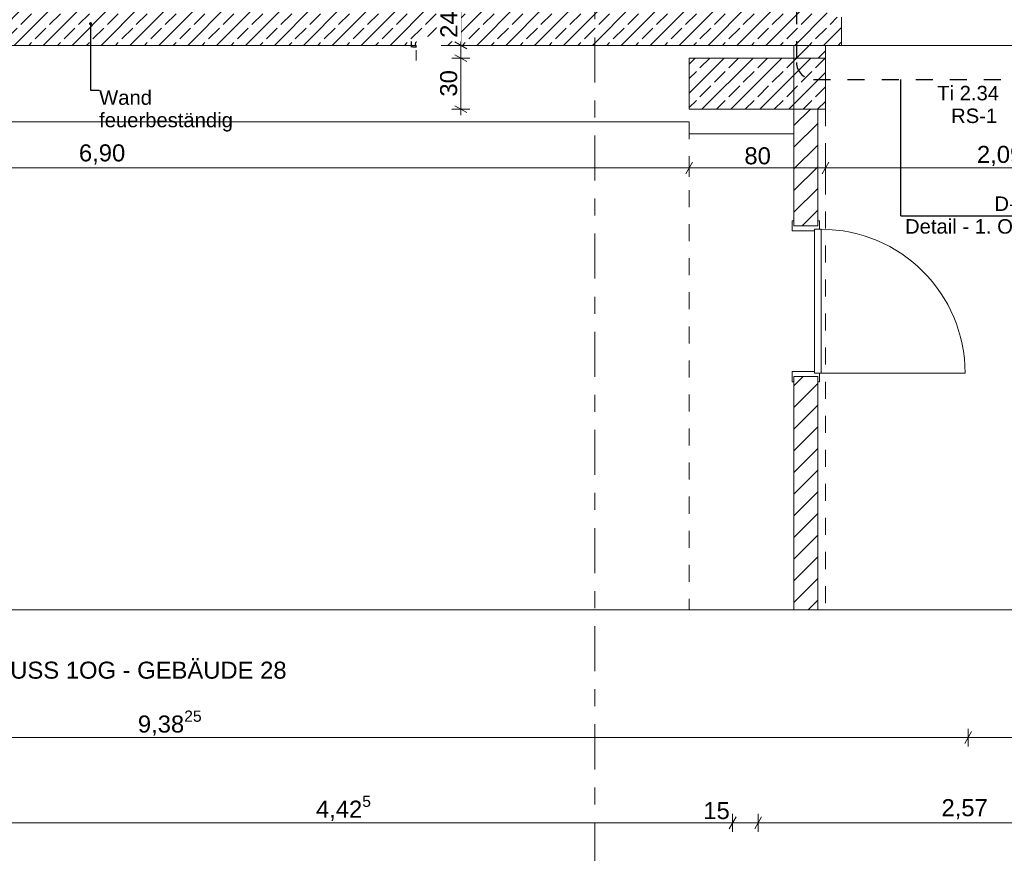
# Model space of a CAD drawing. Header units: metres. Extents: x -4 to 100, y -11 to 17.
# Tile 502 of 656: x 47.55 to 53.33, y -4.74 to 0.16. Entities that reach past the tile are written whole.
import ezdxf

# ---------------------------------------------------------------- set-up
doc = ezdxf.new("R2010")
doc.units = ezdxf.units.M
doc.header["$MEASUREMENT"] = 0
for name, pattern in [('+Baulinie', [0.37, 0.2, -0.05, 0.01, -0.05, 0.01, -0.05]), ('Punktlinie eng', [0.0375, 0.0125, -0.025]), ('Strichlinie doppelt', [0.546806, 0.264583, -0.105833, 0.070556, -0.105833]), ('Strichlinie eng', [0.115, 0.075, -0.04]), ('Untersicht', [0.1, 0.075, -0.025]), ('Wipeout_Contour', [1, 0, -1])]:
    doc.linetypes.add(name, pattern=pattern)
for name, color, linetype in [('152 - Bemaßung_ Beschriftung.Ausbau', 7, 'Continuous'), ('208 - Marker.Detail', 7, 'Continuous'), ('301 - Elemente.Linie', 7, 'Continuous'), ('451 - Universal.Achsen Raster', 7, 'Continuous'), ('603 - Struktur.Bodenplatte_ Decke Roh', 7, 'Continuous'), ('605 - Struktur.Wand Innen', 7, 'Continuous'), ('607 - Struktur.Stütze', 7, 'Continuous')]:
    doc.layers.add(name, color=color, linetype=linetype)
doc.styles.add('ERSTELLTER_STIL_2', font='txt')
doc.dimstyles.new('ERSTELLTER_STIL__3', dxfattribs={"dimtxt": 0.1, "dimasz": 0.0532, "dimexe": 0.18, "dimexo": 0.0625, "dimgap": 0, "dimtad": 1, "dimzin": 0, "dimdsep": 46, "dimtxsty": 'ERSTELLTER_STIL_2', "dimblk": 'ARROWHEAD_2', "dimblk1": 'ARROWHEAD_2', "dimblk2": 'ARROWHEAD_2', "dimcen": 0.09, "dimse1": 1, "dimse2": 1, "dimclrd": 7, "dimclre": 7, "dimclrt": 7, "dimazin": 0, "dimtfac": 1, "dimtdec": 4, "dimtmove": 0, "dimatfit": 3, "dimfxl": 1, "dimtolj": 1, "dimtzin": 0, "dimarcsym": 0})
doc.dimstyles.new('ERSTELLTER_STIL__4', dxfattribs={"dimtxt": 0.1, "dimasz": 0.0532, "dimexe": 0.18, "dimexo": 0.0625, "dimgap": 0, "dimtad": 1, "dimzin": 0, "dimdsep": 46, "dimtxsty": 'ERSTELLTER_STIL_2', "dimblk": 'ARROWHEAD_2', "dimblk1": 'ARROWHEAD_2', "dimblk2": 'ARROWHEAD_2', "dimcen": 0.09, "dimse1": 1, "dimse2": 1, "dimclrd": 7, "dimclre": 7, "dimclrt": 7, "dimazin": 0, "dimtfac": 1, "dimtdec": 4, "dimtmove": 2, "dimatfit": 3, "dimfxl": 1, "dimtolj": 1, "dimtzin": 0, "dimarcsym": 0})
doc.dimstyles.new('ERSTELLTER_STIL__5', dxfattribs={"dimtxt": 0.1, "dimasz": 0.0532, "dimexe": 0.18, "dimexo": 0.0625, "dimgap": 0, "dimtad": 1, "dimtih": 1, "dimtoh": 1, "dimzin": 0, "dimdsep": 46, "dimtxsty": 'ERSTELLTER_STIL_2', "dimblk": 'ARROWHEAD_2', "dimblk1": 'ARROWHEAD_2', "dimblk2": 'ARROWHEAD_2', "dimcen": 0.09, "dimse1": 1, "dimse2": 1, "dimclrd": 7, "dimclre": 7, "dimclrt": 7, "dimazin": 0, "dimtfac": 1, "dimtdec": 4, "dimtmove": 0, "dimatfit": 3, "dimfxl": 1, "dimtolj": 1, "dimtzin": 0, "dimarcsym": 0})
doc.dimstyles.new('ERSTELLTER_STIL__6', dxfattribs={"dimtxt": 0.1, "dimasz": 0.0532, "dimexe": 0.18, "dimexo": 0.0625, "dimgap": 0, "dimtad": 1, "dimtih": 1, "dimtoh": 1, "dimzin": 0, "dimdsep": 46, "dimtxsty": 'ERSTELLTER_STIL_2', "dimblk": 'ARROWHEAD_2', "dimblk1": 'ARROWHEAD_2', "dimblk2": 'ARROWHEAD_2', "dimcen": 0.09, "dimse1": 1, "dimse2": 1, "dimclrd": 7, "dimclre": 7, "dimclrt": 7, "dimazin": 0, "dimtfac": 1, "dimtdec": 4, "dimtmove": 2, "dimatfit": 3, "dimfxl": 1, "dimtolj": 1, "dimtzin": 0, "dimarcsym": 0})
doc.dimstyles.new('ERSTELLTER_STIL__8', dxfattribs={"dimtxt": 0.18, "dimasz": 0.03648, "dimexe": 0.18, "dimexo": 0.0625, "dimgap": 0, "dimtad": 0, "dimtih": 1, "dimtoh": 1, "dimdec": 4, "dimzin": 0, "dimdsep": 46, "dimcen": 0.09, "dimadec": 0, "dimazin": 0, "dimtfac": 1, "dimtdec": 4, "dimtmove": 0, "dimatfit": 3, "dimldrblk": 'ARROWHEAD_11', "dimfxl": 1, "dimtolj": 1, "dimtzin": 0, "dimarcsym": 0})
pattern_1 = [(45, (0, 0), (-0.0848528, 0.0848528), []), (45, (-0.04243, 0.04243), (-0.08485281, 0.08485281), [0.09, -0.03])]
pattern_2 = [(45, (0, 0), (-0.06363961, 0.06363961), [])]

# ---------------------------------------------------------------- blocks, each defined once
blk = doc.blocks.new('ARROWHEAD_11')
at = {"color": 0, "linetype": 'Continuous', "lineweight": 0}
blk.add_line((0, 0), (-1, 0), dxfattribs=at)
at = {"color": 0, "linetype": 'Continuous', "lineweight": 0, "const_width": 0.25, "flags": 128}
blk.add_lwpolyline([(-0.125, 0, 1), (0.125, 0, 1)], format="xyb", close=True, dxfattribs=at)
blk = doc.blocks.new('*D467')
at = {"layer": '152 - Bemaßung_ Beschriftung.Ausbau', "color": 7, "linetype": 'Continuous', "lineweight": 5}
for p, q in [((43.1602, -4.025), (43.1198, -4.095)), ((43.7602, -4.025), (43.7198, -4.095)), ((43.74, -4.1125), (43.74, -4.0075)), ((43.14, -4.06), (43.74, -4.06)), ((43.74, -4.06), (53.1225, -4.06))]:
    blk.add_line(p, q, dxfattribs=at)
at = {"layer": '152 - Bemaßung_ Beschriftung.Ausbau', "color": 7, "lineweight": 5, "insert": (43.3641, -4.04), "char_height": 0.1, "attachment_point": 7, "style": 'ERSTELLTER_STIL_2'}
blk.add_mtext('\\A1;{\\pql;\\fArial|b0|i0|c0|p38;60}', dxfattribs=at)
blk = doc.blocks.new('ARROWHEAD_2')
at = {"color": 0, "linetype": 'Continuous', "lineweight": 0}
for p, q in [((0, 0), (-1, 0)), ((-0.38, -0.66), (0.38, 0.66))]:
    blk.add_line(p, q, dxfattribs=at)
blk = doc.blocks.new('*D468')
at = {"layer": '152 - Bemaßung_ Beschriftung.Ausbau', "color": 7, "linetype": 'Continuous', "lineweight": 5}
for p, q in [((43.7602, -4.025), (43.7198, -4.095)), ((53.1427, -4.025), (53.1023, -4.095)), ((53.1225, -4.1125), (53.1225, -4.0075)), ((43.74, -4.06), (53.1225, -4.06)), ((53.1225, -4.06), (55.15, -4.06))]:
    blk.add_line(p, q, dxfattribs=at)
at = {"layer": '152 - Bemaßung_ Beschriftung.Ausbau', "color": 7, "lineweight": 5, "insert": (48.2481, -4.0594), "char_height": 0.1, "attachment_point": 7, "style": 'ERSTELLTER_STIL_2'}
blk.add_mtext('\\A1;{\\pql;\\fArial|b0|i0|c0|p38;9,38\\fArial|b0|i0|c0|p38;\\A1{\\H.66x;\\S25^  ;}}', dxfattribs=at)
blk = doc.blocks.new('*D469')
at = {"layer": '152 - Bemaßung_ Beschriftung.Ausbau', "color": 7, "linetype": 'Continuous', "lineweight": 5}
for p, q in [((53.1427, -4.025), (53.1023, -4.095)), ((53.1225, -4.06), (55.15, -4.06))]:
    blk.add_line(p, q, dxfattribs=at)
blk = doc.blocks.new('*D470')
at = {"layer": '152 - Bemaßung_ Beschriftung.Ausbau', "color": 7, "linetype": 'Continuous', "lineweight": 5}
for p, q in [((53.1427, -4.025), (53.1023, -4.095)), ((55.1702, -4.025), (55.1298, -4.095)), ((55.15, -4.1125), (55.15, -4.0075)), ((53.1225, -4.06), (55.15, -4.06)), ((55.15, -4.06), (57.55, -4.06))]:
    blk.add_line(p, q, dxfattribs=at)
at = {"layer": '152 - Bemaßung_ Beschriftung.Ausbau', "color": 7, "lineweight": 5, "insert": (53.9531, -4.0594), "char_height": 0.1, "attachment_point": 7, "style": 'ERSTELLTER_STIL_2'}
blk.add_mtext('\\A1;{\\pql;\\fArial|b0|i0|c0|p38;2,02\\fArial|b0|i0|c0|p38;\\A1{\\H.66x;\\S75^  ;}}', dxfattribs=at)
blk = doc.blocks.new('*D507')
at = {"layer": '152 - Bemaßung_ Beschriftung.Ausbau', "color": 7, "linetype": 'Continuous', "lineweight": 5}
for p, q in [((47.315, -4.6125), (47.315, -4.5075)), ((47.1802, -4.525), (47.1398, -4.595)), ((47.16, -4.56), (47.315, -4.56)), ((47.3352, -4.525), (47.2948, -4.595)), ((47.315, -4.56), (51.74, -4.56))]:
    blk.add_line(p, q, dxfattribs=at)
blk = doc.blocks.new('*D508')
at = {"layer": '152 - Bemaßung_ Beschriftung.Ausbau', "color": 7, "linetype": 'Continuous', "lineweight": 5}
for p, q in [((51.74, -4.6125), (51.74, -4.5075)), ((47.3352, -4.525), (47.2948, -4.595)), ((47.315, -4.56), (51.74, -4.56)), ((51.7602, -4.525), (51.7198, -4.595)), ((51.74, -4.56), (51.89, -4.56))]:
    blk.add_line(p, q, dxfattribs=at)
at = {"layer": '152 - Bemaßung_ Beschriftung.Ausbau', "color": 7, "lineweight": 5, "char_height": 0.1, "attachment_point": 7, "style": 'ERSTELLTER_STIL_2'}
for s, insert in [('\\A1;{\\pql;\\fArial|b0|i0|c0|p38;4,42\\fArial|b0|i0|c0|p38;\\A1{\\H.66x;\\S5^  ;}}', (49.2935, -4.5594)), ('\\A1;{\\pql;\\fArial|b0|i0|c0|p38;15}', (51.568, -4.54))]:
    blk.add_mtext(s, dxfattribs=dict(at, insert=insert))
blk = doc.blocks.new('*D509')
at = {"layer": '152 - Bemaßung_ Beschriftung.Ausbau', "color": 7, "linetype": 'Continuous', "lineweight": 5}
for p, q in [((51.89, -4.6125), (51.89, -4.5075)), ((51.7602, -4.525), (51.7198, -4.595)), ((51.74, -4.56), (51.89, -4.56)), ((51.9102, -4.525), (51.8698, -4.595)), ((51.89, -4.56), (54.46, -4.56))]:
    blk.add_line(p, q, dxfattribs=at)
blk = doc.blocks.new('*D510')
at = {"layer": '152 - Bemaßung_ Beschriftung.Ausbau', "color": 7, "linetype": 'Continuous', "lineweight": 5}
for p, q in [((54.46, -4.6125), (54.46, -4.5075)), ((51.9102, -4.525), (51.8698, -4.595)), ((51.89, -4.56), (54.46, -4.56)), ((54.4802, -4.525), (54.4398, -4.595)), ((54.46, -4.56), (54.6, -4.56))]:
    blk.add_line(p, q, dxfattribs=at)
at = {"layer": '152 - Bemaßung_ Beschriftung.Ausbau', "color": 7, "lineweight": 5, "char_height": 0.1, "attachment_point": 7, "style": 'ERSTELLTER_STIL_2'}
for s, insert in [('\\A1;{\\pql;\\fArial|b0|i0|c0|p38;2,57}', (52.9661, -4.54)), ('\\A1;{\\pql;\\fArial|b0|i0|c0|p38;14}', (54.288, -4.54))]:
    blk.add_mtext(s, dxfattribs=dict(at, insert=insert))
blk = doc.blocks.new('*D547')
at = {"layer": '152 - Bemaßung_ Beschriftung.Ausbau', "color": 7, "linetype": 'Continuous', "lineweight": 5}
for p, q in [((47.2002, -5.025), (47.1598, -5.095)), ((47.5002, -5.025), (47.4598, -5.095)), ((47.48, -5.1125), (47.48, -5.0075)), ((47.18, -5.06), (47.48, -5.06)), ((47.48, -5.06), (50.78, -5.06))]:
    blk.add_line(p, q, dxfattribs=at)
at = {"layer": '152 - Bemaßung_ Beschriftung.Ausbau', "color": 7, "lineweight": 5, "insert": (47.2541, -5.04), "char_height": 0.1, "attachment_point": 7, "style": 'ERSTELLTER_STIL_2'}
blk.add_mtext('\\A1;{\\pql;\\fArial|b0|i0|c0|p38;30}', dxfattribs=at)
blk = doc.blocks.new('*D548')
at = {"layer": '152 - Bemaßung_ Beschriftung.Ausbau', "color": 7, "linetype": 'Continuous', "lineweight": 5}
for p, q in [((47.5002, -5.025), (47.4598, -5.095)), ((50.8002, -5.025), (50.7598, -5.095)), ((50.78, -5.1125), (50.78, -5.0075)), ((47.48, -5.06), (50.78, -5.06)), ((50.78, -5.06), (51.08, -5.06))]:
    blk.add_line(p, q, dxfattribs=at)
at = {"layer": '152 - Bemaßung_ Beschriftung.Ausbau', "color": 7, "lineweight": 5, "insert": (48.997, -5.04), "char_height": 0.1, "attachment_point": 7, "style": 'ERSTELLTER_STIL_2'}
blk.add_mtext('\\A1;{\\pql;\\fArial|b0|i0|c0|p38;3,30}', dxfattribs=at)
blk = doc.blocks.new('*D549')
at = {"layer": '152 - Bemaßung_ Beschriftung.Ausbau', "color": 7, "linetype": 'Continuous', "lineweight": 5}
for p, q in [((50.8002, -5.025), (50.7598, -5.095)), ((51.1002, -5.025), (51.0598, -5.095)), ((51.08, -5.1125), (51.08, -5.0075)), ((50.78, -5.06), (51.08, -5.06)), ((51.08, -5.06), (51.81, -5.06))]:
    blk.add_line(p, q, dxfattribs=at)
at = {"layer": '152 - Bemaßung_ Beschriftung.Ausbau', "color": 7, "lineweight": 5, "insert": (50.8541, -5.04), "char_height": 0.1, "attachment_point": 7, "style": 'ERSTELLTER_STIL_2'}
blk.add_mtext('\\A1;{\\pql;\\fArial|b0|i0|c0|p38;30}', dxfattribs=at)
blk = doc.blocks.new('*D550')
at = {"layer": '152 - Bemaßung_ Beschriftung.Ausbau', "color": 7, "linetype": 'Continuous', "lineweight": 5}
for p, q in [((51.1002, -5.025), (51.0598, -5.095)), ((51.8302, -5.025), (51.7898, -5.095)), ((51.81, -5.1125), (51.81, -5.0075)), ((51.08, -5.06), (51.81, -5.06)), ((51.81, -5.06), (51.96, -5.06))]:
    blk.add_line(p, q, dxfattribs=at)
at = {"layer": '152 - Bemaßung_ Beschriftung.Ausbau', "color": 7, "lineweight": 5, "char_height": 0.1, "attachment_point": 7, "style": 'ERSTELLTER_STIL_2'}
for s, insert in [('\\A1;{\\pql;\\fArial|b0|i0|c0|p38;73}', (51.3691, -5.04)), ('\\A1;{\\pql;\\fArial|b0|i0|c0|p38;15}', (51.8099, -5.0505))]:
    blk.add_mtext(s, dxfattribs=dict(at, insert=insert))
blk = doc.blocks.new('*D551')
at = {"layer": '152 - Bemaßung_ Beschriftung.Ausbau', "color": 7, "linetype": 'Continuous', "lineweight": 5}
for p, q in [((51.8302, -5.025), (51.7898, -5.095)), ((51.9802, -5.025), (51.9398, -5.095)), ((51.96, -5.1125), (51.96, -5.0075)), ((51.81, -5.06), (51.96, -5.06)), ((51.96, -5.06), (54.38, -5.06))]:
    blk.add_line(p, q, dxfattribs=at)
blk = doc.blocks.new('*D552')
at = {"layer": '152 - Bemaßung_ Beschriftung.Ausbau', "color": 7, "linetype": 'Continuous', "lineweight": 5}
for p, q in [((51.9802, -5.025), (51.9398, -5.095)), ((54.4002, -5.025), (54.3598, -5.095)), ((54.38, -5.1125), (54.38, -5.0075)), ((51.96, -5.06), (54.38, -5.06)), ((54.38, -5.06), (54.68, -5.06))]:
    blk.add_line(p, q, dxfattribs=at)
at = {"layer": '152 - Bemaßung_ Beschriftung.Ausbau', "color": 7, "lineweight": 5, "insert": (53.037, -5.04), "char_height": 0.1, "attachment_point": 7, "style": 'ERSTELLTER_STIL_2'}
blk.add_mtext('\\A1;{\\pql;\\fArial|b0|i0|c0|p38;2,42}', dxfattribs=at)
blk = doc.blocks.new('*D562')
at = {"layer": '152 - Bemaßung_ Beschriftung.Ausbau', "color": 7, "linetype": 'Continuous', "lineweight": 5}
for p, q in [((-0.165, -6.1125), (-0.165, -6.0075)), ((62.425, -6.1125), (62.425, -6.0075)), ((-0.1992, -6.06), (-0.165, -6.06)), ((-0.1448, -6.025), (-0.1852, -6.095)), ((-0.165, -6.06), (62.425, -6.06)), ((62.4048, -6.095), (62.4452, -6.025)), ((62.425, -6.06), (62.4593, -6.06))]:
    blk.add_line(p, q, dxfattribs=at)
at = {"layer": '152 - Bemaßung_ Beschriftung.Ausbau', "color": 7, "lineweight": 5, "insert": (30.959, -6.04), "char_height": 0.1, "attachment_point": 7, "style": 'ERSTELLTER_STIL_2'}
blk.add_mtext('\\A1;{\\pql;\\fArial|b0|i0|c0|p38;62,59}', dxfattribs=at)
blk = doc.blocks.new('*D736')
at = {"layer": '152 - Bemaßung_ Beschriftung.Ausbau', "color": 7, "linetype": 'Continuous', "lineweight": 5}
for p, q in [((50.1438, -0.07), (50.1438, 0.005)), ((50.1088, -0.0498), (50.1788, -0.0902)), ((50.1963, -0.07), (50.0913, -0.07)), ((50.1438, -0.37), (50.1438, -0.07)), ((50.1963, -0.37), (50.0913, -0.37)), ((50.1088, -0.3498), (50.1788, -0.3902)), ((50.1438, -0.4042), (50.1438, -0.37))]:
    blk.add_line(p, q, dxfattribs=at)
at = {"layer": '152 - Bemaßung_ Beschriftung.Ausbau', "color": 7, "lineweight": 5, "insert": (50.1238, -0.2959), "char_height": 0.1, "attachment_point": 7, "rotation": 90, "style": 'ERSTELLTER_STIL_2'}
blk.add_mtext('\\A1;{\\pql;\\fArial|b0|i0|c0|p38;30}', dxfattribs=at)
at = {"color": 254, "linetype": 'Wipeout_Contour', "lineweight": 0, "ltscale": 199.838816}
blk.add_wipeout([(50.0285, -0.1138), (50.0285, 0.0551), (49.8857, 0.0551), (49.8857, -0.1138)], dxfattribs=at).dxf.layer = '152 - Bemaßung_ Beschriftung.Ausbau'
at = {"layer": '152 - Bemaßung_ Beschriftung.Ausbau', "color": 7, "lineweight": 5, "insert": (50.0082, -0.0923), "char_height": 0.1, "attachment_point": 7, "rotation": 90, "style": 'ERSTELLTER_STIL_2'}
blk.add_mtext('\\A1;{\\pql;\\fArial|b0|i0|c0|p38;7\\fArial|b0|i0|c0|p38;\\A1{\\H.66x;\\S5^  ;}}', dxfattribs=at)
blk = doc.blocks.new('*D737')
at = {"layer": '152 - Bemaßung_ Beschriftung.Ausbau', "color": 7, "linetype": 'Continuous', "lineweight": 5}
for p, q in [((50.1963, 0.005), (50.0913, 0.005)), ((50.1088, 0.0252), (50.1788, -0.0152)), ((50.1438, -0.07), (50.1438, 0.005)), ((50.1088, -0.0498), (50.1788, -0.0902))]:
    blk.add_line(p, q, dxfattribs=at)
at = {"color": 254, "linetype": 'Wipeout_Contour', "lineweight": 0, "ltscale": 199.838816}
blk.add_wipeout([(50.0285, -0.1138), (50.0285, 0.0551), (49.8857, 0.0551), (49.8857, -0.1138)], dxfattribs=at).dxf.layer = '152 - Bemaßung_ Beschriftung.Ausbau'
blk = doc.blocks.new('*D738')
at = {"layer": '152 - Bemaßung_ Beschriftung.Ausbau', "color": 7, "linetype": 'Continuous', "lineweight": 5}
for p, q in [((50.1438, 0.245), (50.1438, 2.89)), ((50.1963, 0.245), (50.0913, 0.245)), ((50.1088, 0.2652), (50.1788, 0.2248)), ((50.1438, 0.005), (50.1438, 0.245)), ((50.1963, 0.005), (50.0913, 0.005)), ((50.1088, 0.0252), (50.1788, -0.0152))]:
    blk.add_line(p, q, dxfattribs=at)
at = {"color": 254, "linetype": 'Wipeout_Contour', "lineweight": 0, "ltscale": 199.838816}
blk.add_wipeout([(50.0285, -0.1138), (50.0285, 0.0551), (49.8857, 0.0551), (49.8857, -0.1138)], dxfattribs=at).dxf.layer = '152 - Bemaßung_ Beschriftung.Ausbau'
at = {"color": 254, "linetype": 'Wipeout_Contour', "lineweight": 0, "ltscale": 200.306207}
blk.add_wipeout([(50.1452, 0.0277), (50.1452, 0.2223), (50.0024, 0.2223), (50.0024, 0.0277)], dxfattribs=at).dxf.layer = '152 - Bemaßung_ Beschriftung.Ausbau'
at = {"layer": '152 - Bemaßung_ Beschriftung.Ausbau', "color": 7, "lineweight": 5, "insert": (50.1238, 0.0491), "char_height": 0.1, "attachment_point": 7, "rotation": 90, "style": 'ERSTELLTER_STIL_2'}
blk.add_mtext('\\A1;{\\pql;\\fArial|b0|i0|c0|p38;24}', dxfattribs=at)
blk = doc.blocks.new('*D749')
at = {"layer": '152 - Bemaßung_ Beschriftung.Ausbau', "color": 7, "linetype": 'Continuous', "lineweight": 5}
for p, q in [((43.9102, -5.525), (43.8698, -5.595)), ((44.1502, -5.525), (44.1098, -5.595)), ((44.13, -5.6125), (44.13, -5.5075)), ((43.89, -5.56), (44.13, -5.56)), ((44.13, -5.56), (52.1, -5.56))]:
    blk.add_line(p, q, dxfattribs=at)
at = {"layer": '152 - Bemaßung_ Beschriftung.Ausbau', "color": 7, "lineweight": 5, "insert": (43.9341, -5.54), "char_height": 0.1, "attachment_point": 7, "style": 'ERSTELLTER_STIL_2'}
blk.add_mtext('\\A1;{\\pql;\\fArial|b0|i0|c0|p38;24}', dxfattribs=at)
blk = doc.blocks.new('*D750')
at = {"layer": '152 - Bemaßung_ Beschriftung.Ausbau', "color": 7, "linetype": 'Continuous', "lineweight": 5}
for p, q in [((44.1502, -5.525), (44.1098, -5.595)), ((52.1202, -5.525), (52.0798, -5.595)), ((52.1, -5.6125), (52.1, -5.5075)), ((44.13, -5.56), (52.1, -5.56)), ((52.1, -5.56), (52.285, -5.56))]:
    blk.add_line(p, q, dxfattribs=at)
at = {"layer": '152 - Bemaßung_ Beschriftung.Ausbau', "color": 7, "lineweight": 5, "char_height": 0.1, "attachment_point": 7, "style": 'ERSTELLTER_STIL_2'}
for s, insert in [('\\A1;{\\pql;\\fArial|b0|i0|c0|p38;18\\fArial|b0|i0|c0|p38;\\A1{\\H.66x;\\S5^  ;}}', (52.0931, -5.5521)), ('\\A1;{\\pql;\\fArial|b0|i0|c0|p38;7,97}', (47.982, -5.54))]:
    blk.add_mtext(s, dxfattribs=dict(at, insert=insert))
blk = doc.blocks.new('*D751')
at = {"layer": '152 - Bemaßung_ Beschriftung.Ausbau', "color": 7, "linetype": 'Continuous', "lineweight": 5}
for p, q in [((52.1202, -5.525), (52.0798, -5.595)), ((52.3052, -5.525), (52.2648, -5.595)), ((52.285, -5.6125), (52.285, -5.5075)), ((52.1, -5.56), (52.285, -5.56)), ((52.285, -5.56), (54.87, -5.56))]:
    blk.add_line(p, q, dxfattribs=at)
blk = doc.blocks.new('*D752')
at = {"layer": '152 - Bemaßung_ Beschriftung.Ausbau', "color": 7, "linetype": 'Continuous', "lineweight": 5}
for p, q in [((52.3052, -5.525), (52.2648, -5.595)), ((54.8902, -5.525), (54.8498, -5.595)), ((54.87, -5.6125), (54.87, -5.5075)), ((52.285, -5.56), (54.87, -5.56)), ((54.87, -5.56), (55.11, -5.56))]:
    blk.add_line(p, q, dxfattribs=at)
at = {"layer": '152 - Bemaßung_ Beschriftung.Ausbau', "color": 7, "lineweight": 5, "insert": (53.4194, -5.5594), "char_height": 0.1, "attachment_point": 7, "style": 'ERSTELLTER_STIL_2'}
blk.add_mtext('\\A1;{\\pql;\\fArial|b0|i0|c0|p38;2,58\\fArial|b0|i0|c0|p38;\\A1{\\H.66x;\\S5^  ;}}', dxfattribs=at)
blk = doc.blocks.new('*D760')
at = {"layer": '152 - Bemaßung_ Beschriftung.Ausbau', "color": 7, "linetype": 'Continuous', "lineweight": 5}
for p, q in [((44.6052, -0.68), (44.5648, -0.75)), ((44.585, -0.7675), (44.585, -0.6625)), ((51.5052, -0.68), (51.4648, -0.75)), ((51.485, -0.7675), (51.485, -0.6625)), ((44.585, -0.715), (51.485, -0.715))]:
    blk.add_line(p, q, dxfattribs=at)
at = {"layer": '152 - Bemaßung_ Beschriftung.Ausbau', "color": 7, "lineweight": 5, "insert": (47.902, -0.695), "char_height": 0.1, "attachment_point": 7, "style": 'ERSTELLTER_STIL_2'}
blk.add_mtext('\\A1;{\\pql;\\fArial|b0|i0|c0|p38;6,90}', dxfattribs=at)
blk = doc.blocks.new('*D761')
at = {"layer": '152 - Bemaßung_ Beschriftung.Ausbau', "color": 7, "linetype": 'Continuous', "lineweight": 5}
for p, q in [((51.5052, -0.68), (51.4648, -0.75)), ((51.485, -0.7675), (51.485, -0.6625)), ((52.3052, -0.68), (52.2648, -0.75)), ((52.285, -0.7675), (52.285, -0.6625)), ((51.485, -0.715), (52.285, -0.715))]:
    blk.add_line(p, q, dxfattribs=at)
at = {"layer": '152 - Bemaßung_ Beschriftung.Ausbau', "color": 7, "lineweight": 5, "insert": (51.8091, -0.695), "char_height": 0.1, "attachment_point": 7, "style": 'ERSTELLTER_STIL_2'}
blk.add_mtext('\\A1;{\\pql;\\fArial|b0|i0|c0|p38;80}', dxfattribs=at)
blk = doc.blocks.new('*D762')
at = {"layer": '152 - Bemaßung_ Beschriftung.Ausbau', "color": 7, "linetype": 'Continuous', "lineweight": 5}
for p, q in [((52.3052, -0.68), (52.2648, -0.75)), ((52.285, -0.7675), (52.285, -0.6625)), ((54.4002, -0.68), (54.3598, -0.75)), ((54.38, -0.7675), (54.38, -0.6625)), ((52.285, -0.715), (54.38, -0.715))]:
    blk.add_line(p, q, dxfattribs=at)
at = {"layer": '152 - Bemaßung_ Beschriftung.Ausbau', "color": 7, "lineweight": 5, "insert": (53.1744, -0.7144), "char_height": 0.1, "attachment_point": 7, "style": 'ERSTELLTER_STIL_2'}
blk.add_mtext('\\A1;{\\pql;\\fArial|b0|i0|c0|p38;2,09\\fArial|b0|i0|c0|p38;\\A1{\\H.66x;\\S5^  ;}}', dxfattribs=at)

msp = doc.modelspace()

# ---------------------------------------------------------------- hatches: boundary and pattern name
at = {"layer": '605 - Struktur.Wand Innen', "linetype": 'Continuous', "lineweight": 0, "true_color": 0x000000}
h = msp.add_hatch(dxfattribs=at)
h.set_pattern_fill('Beton__Stahlbeton_0001', color=18, style=0, pattern_type=2)
h.set_pattern_definition(pattern_1)
h.paths.add_polyline_path([(44.14, 0.005), (52.295, 0.005), (52.295, 0.245), (44.14, 0.245)])

# ---------------------------------------------------------------- linework, layer by layer
at = {"layer": '208 - Marker.Detail', "color": 30, "linetype": 'Punktlinie eng', "lineweight": 25, "true_color": 0xff6e00}
msp.add_line((52.215, -0.195), (54.05, -0.195), dxfattribs=at)
at = {"layer": '208 - Marker.Detail', "color": 30, "linetype": 'Continuous', "lineweight": 25, "true_color": 0xff6e00}
for p, q in [((52.7276, -0.9962), (52.7276, -0.195)), ((52.7276, -0.9962), (52.7776, -0.9962)), ((52.7776, -0.9962), (54.0276, -0.9962))]:
    msp.add_line(p, q, dxfattribs=at)
at = {"layer": '301 - Elemente.Linie', "color": 7, "linetype": 'Untersicht', "lineweight": 13}
for p, q in [((52.285, -0.37), (52.285, -3.31)), ((51.485, -0.445), (51.485, -3.31))]:
    msp.add_line(p, q, dxfattribs=at)
at = {"layer": '451 - Universal.Achsen Raster', "color": 160, "linetype": 'Strichlinie doppelt', "lineweight": 9, "true_color": 0x3232ff}
msp.add_line((50.93, -10.585), (50.93, 16.355), dxfattribs=at)
at = {"layer": '603 - Struktur.Bodenplatte_ Decke Roh', "color": 7, "linetype": 'Continuous', "lineweight": 18, "flags": 128}
msp.add_lwpolyline([(43.89, -3.31), (55.11, -3.31), (55.11, 0.005)], dxfattribs=at)
at = {"layer": '603 - Struktur.Bodenplatte_ Decke Roh', "color": 7, "linetype": 'Strichlinie eng', "lineweight": 18, "flags": 128}
msp.add_lwpolyline([(55.11, 0.005), (43.89, 0.005)], dxfattribs=at)
at = {"layer": '605 - Struktur.Wand Innen', "color": 7, "linetype": 'Continuous', "lineweight": 13}
for p, q in [((52.09, -1.085), (52.22, -1.085)), ((52.09, -1.91), (52.22, -1.91))]:
    msp.add_line(p, q, dxfattribs=at)
at = {"layer": '605 - Struktur.Wand Innen', "color": 7, "linetype": 'Continuous', "lineweight": 18, "flags": 128}
for points in [[(52.1, 0.005), (44.14, 0.005)], [(52.1, 0.005), (52.1, -0.445)], [(52.1, -0.07), (52.1, 0.005)], [(52.1, -0.07), (52.1, 0.005)], [(52.1, -0.515), (52.1, -0.37)], [(52.1, -0.445), (52.1, -0.37)], [(44.61, -0.445), (51.485, -0.445)], [(51.485, -0.445), (51.485, -0.515)], [(51.485, -0.515), (52.1, -0.515)]]:
    msp.add_lwpolyline(points, dxfattribs=at)
at = {"layer": '605 - Struktur.Wand Innen', "color": 7, "linetype": 'Continuous', "lineweight": 13, "flags": 128}
msp.add_lwpolyline([(44.14, 0.005), (52.295, 0.005)], dxfattribs=at)

# ---------------------------------------------------------------- texts
at = {"layer": '152 - Bemaßung_ Beschriftung.Ausbau', "color": 7, "linetype": 'Continuous', "lineweight": 9, "insert": (48.0205, -0.2591), "char_height": 0.085, "attachment_point": 1, "line_spacing_factor": 0.930574, "style": 'ERSTELLTER_STIL_2'}
msp.add_mtext('\\A1;{\\pql;\\fArial|b0|i0|c0|p38;Wand\\P\\pql;\\fArial|b0|i0|c0|p38;feuerbeständig}', dxfattribs=at)
at = {"layer": '208 - Marker.Detail', "color": 30, "lineweight": 25, "true_color": 0xff6e00, "char_height": 0.085, "style": 'ERSTELLTER_STIL_2'}
for s, insert, attachment_point in [('\\A1;{\\pql;\\fArial|b0|i0|c0|p38;D-05}', (53.2767, -0.9685), 7), ('\\A1;{\\pql;\\fArial|b0|i0|c0|p38;Detail - 1. OG Tür Ti 2.34}', (52.7521, -1.0156), 1)]:
    msp.add_mtext(s, dxfattribs=dict(at, insert=insert, attachment_point=attachment_point))
at = {"layer": '605 - Struktur.Wand Innen', "color": 1, "lineweight": 9, "char_height": 0.085, "style": 'ERSTELLTER_STIL_2'}
for s, insert, attachment_point in [('\\A1;{\\pqc;\\pt0;\\fArial|b0|i0|c0|p38;Ti 2.34}', (53.1225, -0.319), 8), ('\\A1;{\\pqr;\\pt0;\\fArial|b0|i0|c0|p38;}', (52.9573, -0.3467), 3), ('\\A1;{\\pql;\\pt0;\\fArial|b0|i0|c0|p38;RS-1}', (53.0226, -0.3661), 1)]:
    msp.add_mtext(s, dxfattribs=dict(at, insert=insert, attachment_point=attachment_point))

# ---------------------------------------------------------------- dimensions: what is measured, and where the dimension line sits
at = {"layer": '152 - Bemaßung_ Beschriftung.Ausbau', "color": 7, "linetype": 'Continuous', "lineweight": 5}
for base, p1, p2, picture, middle in [((51.73998, -4.56), (47.31497, 1.79499), (51.73998, 3.24249), '*D508', (49.55846, -4.49)), ((47.31497, -4.56), (47.15998, 1.79499), (47.31497, 1.79499), '*D507', (47.14918, -4.49)), ((47.48, -5.06), (47.18, 0.7), (47.48, 0.7), '*D547', (47.3303, -4.99)), ((50.78, -5.06), (47.48, 0.7), (50.78, 0.7), '*D548', (49.1268, -4.99)), ((51.08, -5.06), (50.78, 0.7), (51.08, 0.7), '*D549', (50.9303, -4.99)), ((51.81, -5.06), (51.08, 0.7), (51.81, 0.7), '*D550', (51.4453, -4.99))]:
    dim = msp.add_linear_dim(base=base, p1=p1, p2=p2, angle=0, dimstyle='ERSTELLTER_STIL__5', dxfattribs=at)
    dim.commit()
    dim.dimension.update_dxf_attribs({"geometry": picture, "text_midpoint": middle, "dimtype": 160})

# ---------------------------------------------------------------- leaders
at = {"layer": '152 - Bemaßung_ Beschriftung.Ausbau', "color": 7, "linetype": 'Continuous', "lineweight": 9, "annotation_type": 0, "has_hookline": 1, "hookline_direction": 0, "text_width": 0.7758}
msp.add_leader([(47.9705, 0.1322), (47.9705, -0.2591), (48.0205, -0.2591)], dimstyle='ERSTELLTER_STIL__8', dxfattribs=at)

# ---------------------------------------------------------------- next in the draw order: wipeouts: each hides what was drawn before it
at = {"color": 254, "linetype": 'Wipeout_Contour', "lineweight": 0, "ltscale": 212.509864}
msp.add_wipeout([(52.38, 0.005), (53.87, 0.005), (53.87, 0.17), (52.38, 0.17)], dxfattribs=at).dxf.layer = '605 - Struktur.Wand Innen'
at = {"color": 254, "linetype": 'Wipeout_Contour', "lineweight": 0, "ltscale": 208.713774}
msp.add_wipeout([(52.1, -0.37), (52.1, -1.055), (52.24, -1.055), (52.24, -0.37)], dxfattribs=at).dxf.layer = '605 - Struktur.Wand Innen'
at = {"color": 254, "linetype": 'Wipeout_Contour', "lineweight": 0, "ltscale": 208.972953}
msp.add_wipeout([(52.1, -3.31), (52.24, -3.31), (52.24, -1.94), (52.1, -1.94)], dxfattribs=at).dxf.layer = '605 - Struktur.Wand Innen'

# ---------------------------------------------------------------- next in the draw order: hatches: boundary and pattern name
at = {"layer": '605 - Struktur.Wand Innen', "linetype": 'Continuous', "lineweight": 0, "true_color": 0x000000}
h = msp.add_hatch(dxfattribs=at)
h.set_pattern_fill('Beton__Stahlbeton_0001', color=18, style=0, pattern_type=2)
h.set_pattern_definition(pattern_1)
h.paths.add_polyline_path([(52.38, 0.17), (52.295, 0.17), (52.295, 0.005), (52.38, 0.005)])
h = msp.add_hatch(dxfattribs=at)
h.set_pattern_fill('MW_Ziegel_0001', color=18, style=0, pattern_type=2)
h.set_pattern_definition(pattern_2)
h.paths.add_polyline_path([(52.1, -0.37), (52.1, -1.055), (52.24, -1.055), (52.24, -0.37)])
h = msp.add_hatch(dxfattribs=at)
h.set_pattern_fill('MW_Ziegel_0001', color=18, style=0, pattern_type=2)
h.set_pattern_definition(pattern_2)
h.paths.add_polyline_path([(52.1, -3.31), (52.24, -3.31), (52.24, -1.94), (52.1, -1.94)])

# ---------------------------------------------------------------- next in the draw order: linework, layer by layer
at = {"layer": '301 - Elemente.Linie', "color": 7, "linetype": '+Baulinie', "lineweight": 9}
msp.add_line((42.73, -3.31), (63.565, -3.31), dxfattribs=at)
at = {"layer": '605 - Struktur.Wand Innen', "color": 1, "linetype": 'Continuous', "lineweight": 13}
for p, q in [((52.38, 0.005), (52.38, 0.17)), ((52.295, 0.005), (52.38, 0.005)), ((53.87, 0.005), (52.38, 0.005))]:
    msp.add_line(p, q, dxfattribs=at)
at = {"layer": '605 - Struktur.Wand Innen', "color": 7, "linetype": 'Continuous', "lineweight": 13}
for p, q in [((52.1, -1.025), (52.09, -1.025)), ((52.09, -1.025), (52.09, -1.085)), ((52.1, -1.055), (52.1, -1.025)), ((52.25, -1.025), (52.24, -1.025)), ((52.24, -1.025), (52.24, -1.055)), ((52.25, -1.075), (52.25, -1.025)), ((52.24, -1.055), (52.1, -1.055)), ((52.22, -1.085), (52.22, -1.075)), ((52.22, -1.075), (52.25, -1.075)), ((52.26, -1.075), (52.22, -1.075)), ((52.22, -1.075), (52.22, -1.92)), ((52.26, -1.92), (52.26, -1.075)), ((52.09, -1.97), (52.09, -1.91)), ((52.24, -1.94), (52.1, -1.94)), ((52.1, -1.94), (52.1, -1.97)), ((52.22, -1.91), (52.22, -1.92)), ((52.22, -1.92), (52.25, -1.92)), ((52.22, -1.92), (52.26, -1.92)), ((52.24, -1.97), (52.24, -1.94)), ((52.25, -1.92), (52.25, -1.97)), ((52.26, -1.92), (53.105, -1.92)), ((52.1, -1.97), (52.09, -1.97)), ((52.25, -1.97), (52.24, -1.97))]:
    msp.add_line(p, q, dxfattribs=at)
at = {"layer": '605 - Struktur.Wand Innen', "color": 7, "linetype": 'Continuous', "lineweight": 18}
for p, q in [((52.1, -1.055), (52.24, -1.055)), ((52.1, -1.055), (52.24, -1.055)), ((52.1, -1.055), (52.24, -1.055)), ((52.1, -1.94), (52.24, -1.94)), ((52.1, -1.94), (52.24, -1.94)), ((52.1, -1.94), (52.24, -1.94))]:
    msp.add_line(p, q, dxfattribs=at)
at = {"layer": '605 - Struktur.Wand Innen', "color": 7, "linetype": 'Continuous', "lineweight": 18, "flags": 128}
for points in [[(52.1, -0.37), (52.1, -1.055)], [(52.24, -1.055), (52.24, -0.37)], [(52.1, -1.94), (52.1, -3.31)], [(52.24, -3.31), (52.24, -1.94)], [(52.1, -3.31), (52.24, -3.31)]]:
    msp.add_lwpolyline(points, dxfattribs=at)
at = {"layer": '605 - Struktur.Wand Innen', "color": 7, "linetype": 'Continuous', "lineweight": 9}
msp.add_arc((52.26, -1.92), 0.845, 0, 90, dxfattribs=at)

# ---------------------------------------------------------------- next in the draw order: dimensions: what is measured, and where the dimension line sits
at = {"layer": '152 - Bemaßung_ Beschriftung.Ausbau', "color": 7, "linetype": 'Continuous', "lineweight": 5}
for base, p1, p2, picture, middle in [((53.1224889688, -4.0599999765), (53.1224889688, 0.235), (53.1224889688, 0.235), '*D469', (53.1193424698, -3.9899999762)), ((55.15, -4.06), (53.1225, 0.235), (55.15, 0.125), '*D470', (54.2562, -3.99)), ((62.425, -6.06), (-0.165, -0.145), (62.425, -0.145), '*D562', (31.127, -5.99))]:
    dim = msp.add_linear_dim(base=base, p1=p1, p2=p2, angle=0, dimstyle='ERSTELLTER_STIL__5', dxfattribs=at)
    dim.commit()
    dim.dimension.update_dxf_attribs({"geometry": picture, "text_midpoint": middle, "dimtype": 160})
dim = msp.add_linear_dim(base=(54.37999, -0.71502), p1=(52.285, -0.37), p2=(54.37999, -0.37), dimstyle='ERSTELLTER_STIL__5', dxfattribs=at)
dim.commit()
dim.dimension.update_dxf_attribs({"geometry": '*D762', "text_midpoint": (53.43936, -0.64502), "dimtype": 160})

# ---------------------------------------------------------------- next in the draw order: wipeouts: each hides what was drawn before it
at = {"color": 254, "linetype": 'Wipeout_Contour', "lineweight": 0, "ltscale": 208.779695}
msp.add_wipeout([(52.1, 0.005), (52.1, -0.07), (52.285, -0.07), (52.285, 0.005)], dxfattribs=at).dxf.layer = '605 - Struktur.Wand Innen'

# ---------------------------------------------------------------- next in the draw order: hatches: boundary and pattern name
at = {"layer": '605 - Struktur.Wand Innen', "linetype": 'Continuous', "lineweight": 0, "true_color": 0x000000}
h = msp.add_hatch(dxfattribs=at)
h.set_pattern_fill('MW_Ziegel_0001', color=18, style=0, pattern_type=2)
h.set_pattern_definition(pattern_2)
h.paths.add_polyline_path([(52.1, 0.005), (52.1, -0.07), (52.285, -0.07), (52.285, 0.005)])
at = {"layer": '607 - Struktur.Stütze', "linetype": 'Continuous', "lineweight": 0, "true_color": 0x000000}
h = msp.add_hatch(dxfattribs=at)
h.set_pattern_fill('Beton__Stahlbeton_0001', color=18, style=0, pattern_type=2)
h.set_pattern_definition(pattern_1)
h.paths.add_polyline_path([(52.285, -0.37), (52.285, -0.07), (51.485, -0.07), (51.485, -0.37)])

# ---------------------------------------------------------------- next in the draw order: linework, layer by layer
at = {"layer": '208 - Marker.Detail', "color": 30, "linetype": 'Punktlinie eng', "lineweight": 25, "true_color": 0xff6e00}
msp.add_line((52.115, 1.23), (52.115, -0.095), dxfattribs=at)
msp.add_arc((52.215, -0.095), 0.1, 180, 270, dxfattribs=at)
at = {"layer": '605 - Struktur.Wand Innen', "color": 7, "linetype": 'Continuous', "lineweight": 18, "flags": 128}
for points in [[(52.1, 0.005), (52.1, -0.07)], [(52.285, 0.005), (52.1, 0.005)], [(52.285, -0.07), (52.285, 0.005)]]:
    msp.add_lwpolyline(points, dxfattribs=at)
at = {"layer": '607 - Struktur.Stütze', "color": 7, "linetype": 'Continuous', "lineweight": 13, "flags": 128}
msp.add_lwpolyline([(52.285, -0.37), (52.285, -0.07), (51.485, -0.07), (51.485, -0.37)], close=True, dxfattribs=at)

# ---------------------------------------------------------------- next in the draw order: dimensions: what is measured, and where the dimension line sits
at = {"layer": '152 - Bemaßung_ Beschriftung.Ausbau', "color": 7, "linetype": 'Continuous', "lineweight": 5}
for base, p1, p2, dimstyle, picture, middle in [((51.89, -4.56), (51.74, 3.2425), (51.89, 3.3125), 'ERSTELLTER_STIL__5', '*D509', (51.6442, -4.49)), ((54.46, -4.56), (51.89, 3.3125), (54.46, 0.7349), 'ERSTELLTER_STIL__5', '*D510', (53.0959, -4.49)), ((51.96, -5.06), (51.81, 0.7), (51.96, 0.7), 'ERSTELLTER_STIL__6', '*D551', (51.8861, -5.0005)), ((54.38, -5.06), (51.96, 0.7), (54.38, 0.7), 'ERSTELLTER_STIL__5', '*D552', (53.1668, -4.99)), ((53.1225, -4.06), (43.74, -0.145), (53.1225, 0.235), 'ERSTELLTER_STIL__5', '*D468', (48.5512, -3.99)), ((43.74, -4.06), (43.14, 0.125), (43.74, -0.145), 'ERSTELLTER_STIL__5', '*D467', (43.4403, -3.99))]:
    dim = msp.add_linear_dim(base=base, p1=p1, p2=p2, angle=0, dimstyle=dimstyle, dxfattribs=at)
    dim.commit()
    dim.dimension.update_dxf_attribs({"geometry": picture, "text_midpoint": middle, "dimtype": 160})

# ---------------------------------------------------------------- next in the draw order: dimensions: what is measured, and where the dimension line sits
dim = msp.add_linear_dim(base=(50.1438, -0.07), p1=(51.485, -0.37), p2=(51.485, -0.07), angle=90, dimstyle='ERSTELLTER_STIL__3', dxfattribs=at)
dim.commit()
dim.dimension.update_dxf_attribs({"geometry": '*D736', "text_midpoint": (50.0738, -0.2197), "dimtype": 160, "text_rotation": 90})

# ---------------------------------------------------------------- next in the draw order: dimensions: what is measured, and where the dimension line sits
dim = msp.add_linear_dim(base=(50.1438088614, 0.005), p1=(51.485, -0.07), p2=(49.6249945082, 0.005), angle=90, dimstyle='ERSTELLTER_STIL__4', dxfattribs=at)
dim.commit()
dim.dimension.update_dxf_attribs({"geometry": '*D737', "text_midpoint": (49.9571207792, 0.0808527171), "dimtype": 160, "text_rotation": 90})
for base, p1, p2, picture, middle in [((51.485, -0.715), (44.585, -0.37), (51.485, -0.37), '*D760', (48.0319, -0.645)), ((52.285, -0.715), (51.485, -0.37), (52.285, -0.37), '*D761', (51.8853, -0.645))]:
    dim = msp.add_linear_dim(base=base, p1=p1, p2=p2, dimstyle='ERSTELLTER_STIL__5', dxfattribs=at)
    dim.commit()
    dim.dimension.update_dxf_attribs({"geometry": picture, "text_midpoint": middle, "dimtype": 160})

# ---------------------------------------------------------------- next in the draw order: dimensions: what is measured, and where the dimension line sits
dim = msp.add_linear_dim(base=(50.1438, 0.245), p1=(49.625, 0.005), p2=(52.3626, 0.245), angle=90, dimstyle='ERSTELLTER_STIL__3', dxfattribs=at)
dim.commit()
dim.dimension.update_dxf_attribs({"geometry": '*D738', "text_midpoint": (50.0738, 0.1253), "dimtype": 160, "text_rotation": 90})

# ---------------------------------------------------------------- next in the draw order: dimensions: what is measured, and where the dimension line sits
for base, p1, p2, dimstyle, picture, middle in [((44.13, -5.56), (43.89, 0.005), (44.13, 0.005), 'ERSTELLTER_STIL__5', '*D749', (44.0103, -5.49)), ((52.1, -5.56), (44.13, 0.005), (52.1, -0.0325), 'ERSTELLTER_STIL__5', '*D750', (48.1119, -5.49)), ((52.2850043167, -5.5599999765), (52.1000043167, -0.0325), (52.2850043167, -0.0325), 'ERSTELLTER_STIL__6', '*D751', (52.3044248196, -5.5004999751)), ((54.86999, -5.56), (52.285, -0.0325), (54.86999, -3.31), 'ERSTELLTER_STIL__5', '*D752', (53.68437, -5.49))]:
    dim = msp.add_linear_dim(base=base, p1=p1, p2=p2, angle=0, dimstyle=dimstyle, dxfattribs=at)
    dim.commit()
    dim.dimension.update_dxf_attribs({"geometry": picture, "text_midpoint": middle, "dimtype": 160})

# ---------------------------------------------------------------- next in the draw order: wipeouts: each hides what was drawn before it
at = {"color": 7, "linetype": 'Wipeout_Contour', "lineweight": 9, "ltscale": 192.591029}
msp.add_wipeout([(46.9321, -3.5908), (49.0797, -3.5908), (49.0797, -3.7479), (46.9321, -3.7479)], dxfattribs=at).dxf.layer = '152 - Bemaßung_ Beschriftung.Ausbau'

# ---------------------------------------------------------------- next in the draw order: texts
at = {"layer": '152 - Bemaßung_ Beschriftung.Ausbau', "color": 7, "linetype": 'Continuous', "lineweight": 9, "insert": (46.9321, -3.7153), "char_height": 0.1, "attachment_point": 7, "style": 'ERSTELLTER_STIL_2'}
msp.add_mtext('\\A1;{\\pql;\\fArial|b0|i0|c0|p38;ANSCHLUSS \\fArial|b0|i0|c0|p38;1OG\\fArial|b0|i0|c0|p38; - GEBÄUDE 28}', dxfattribs=at)

doc.saveas('drawing.dxf')
